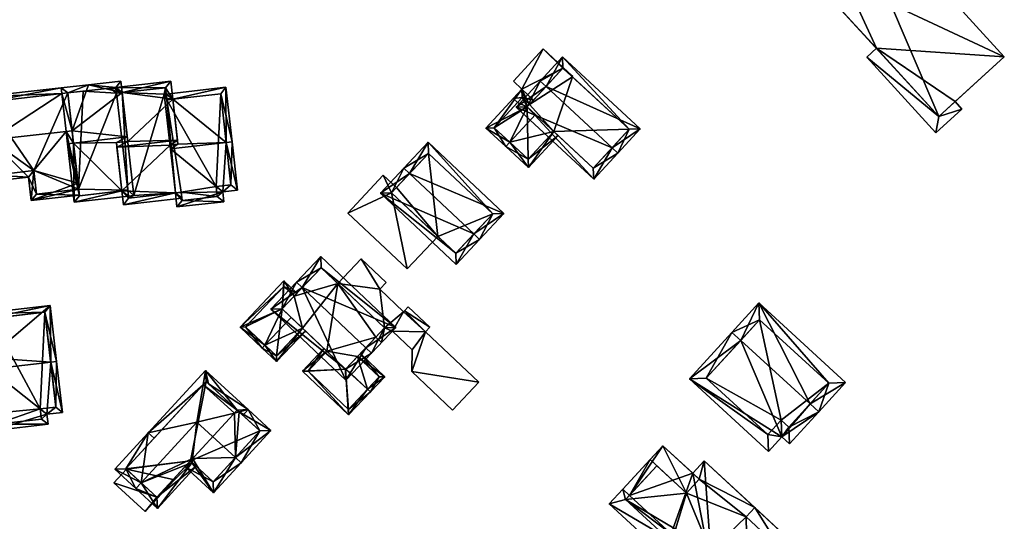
# Model space of a CAD drawing. Header units: inches. Extents: x 2685601 to 2690022, y 1235992 to 1239010.
# Tile 338 of 390: x 2689579 to 2689704, y 1237304 to 1237367. Entities that reach past the tile are written whole.
import ezdxf

# ---------------------------------------------------------------- set-up
doc = ezdxf.new("R2010")
doc.units = ezdxf.units.IN
doc.header["$MEASUREMENT"] = 0
doc.layers.add('Gebaeude Einzelhaus', color=10, linetype='Continuous')

msp = doc.modelspace()

# ---------------------------------------------------------------- meshes
at = {"layer": 'Gebaeude Einzelhaus'}
mesh = msp.add_polyface(dxfattribs=at)
corners = [(2689695.56, 1237355.004, 494.986), (2689682.176, 1237386.288, 494.986), (2689673.887, 1237378.71, 494.986), (2689703.849, 1237362.581, 494.986), (2689675.96, 1237380.605, 492.672), (2689682.176, 1237386.288, 480.345), (2689675.96, 1237380.605, 480.345), (2689673.887, 1237378.71, 492.672), (2689687.663, 1237363.642, 492.672), (2689695.56, 1237355.004, 492.672), (2689681.821, 1237370.032, 492.672), (2689681.821, 1237370.032, 480.345), (2689687.663, 1237363.642, 480.345), (2689697.632, 1237356.898, 492.672), (2689703.849, 1237362.581, 480.345), (2689697.632, 1237356.898, 480.345), (2689683.894, 1237371.927, 480.345), (2689695.56, 1237355.004, 480.345)]
mesh.append_faces([[corners[k] for k in face] for face in [(3, 1, 0), (0, 1, 2)]], dxfattribs={"color": 13})
mesh.append_faces([[corners[k] for k in face] for face in [(16, 12, 11), (12, 15, 17), (16, 14, 12), (12, 14, 15), (6, 5, 16), (16, 5, 14), (1, 3, 5), (5, 3, 14), (14, 13, 15), (13, 0, 9), (14, 3, 13), (13, 3, 0), (10, 2, 7), (10, 0, 2), (12, 8, 11), (11, 8, 10), (10, 8, 0), (0, 8, 9), (2, 4, 7), (4, 5, 6), (2, 1, 4), (4, 1, 5)]], dxfattribs={"color": 41})
mesh = msp.add_polyface(dxfattribs=at)
corners = [(2689642.785, 1237358.463, 484.028), (2689645.488, 1237363.556, 484.028), (2689641.724, 1237359.493, 484.028), (2689647.996, 1237361.135, 484.028), (2689649.249, 1237360.073, 484.028), (2689642.826, 1237357.403, 484.028), (2689641.688, 1237357.278, 484.028), (2689643.749, 1237356.548, 484.028), (2689642.238, 1237356.768, 484.028), (2689649.2, 1237360.02, 484.028), (2689641.724, 1237359.493, 480.06), (2689645.488, 1237363.556, 480.06), (2689642.785, 1237358.463, 480.06), (2689641.688, 1237357.278, 480.06), (2689642.238, 1237356.768, 480.06), (2689649.2, 1237360.02, 480.06), (2689649.249, 1237360.073, 480.06), (2689642.826, 1237357.403, 480.06), (2689643.749, 1237356.548, 480.06), (2689647.996, 1237361.135, 480.06)]
mesh.append_faces([[corners[k] for k in face] for face in [(4, 3, 9), (5, 6, 8), (3, 0, 7), (7, 0, 5), (5, 0, 6), (4, 1, 3), (3, 1, 0), (0, 1, 2)]], dxfattribs={"color": 13})
mesh.append_faces([[corners[k] for k in face] for face in [(19, 16, 15), (19, 11, 16), (18, 12, 19), (19, 12, 11), (11, 12, 10), (18, 17, 12), (12, 17, 13), (13, 17, 14), (1, 4, 11), (11, 4, 16), (16, 4, 15), (15, 4, 9), (8, 6, 14), (14, 6, 13), (6, 0, 13), (13, 0, 12), (0, 2, 12), (12, 2, 10), (2, 1, 10), (10, 1, 11)]], dxfattribs={"color": 41})
mesh = msp.add_polyface(dxfattribs=at)
corners = [(2689695.56, 1237355.004, 492.672), (2689698.492, 1237355.958, 492.672), (2689697.632, 1237356.898, 492.672), (2689695.197, 1237352.945, 492.672), (2689686.44, 1237362.524, 492.672), (2689687.663, 1237363.642, 492.672), (2689698.492, 1237355.958, 480.345), (2689697.632, 1237356.898, 480.345), (2689686.44, 1237362.524, 480.345), (2689687.663, 1237363.642, 480.345), (2689695.197, 1237352.945, 480.345), (2689695.56, 1237355.004, 480.345)]
mesh.append_faces([[corners[k] for k in face] for face in [(3, 0, 4), (4, 0, 5), (3, 1, 0), (0, 1, 2)]], dxfattribs={"color": 13})
mesh.append_faces([[corners[k] for k in face] for face in [(9, 11, 8), (8, 11, 10), (10, 11, 6), (6, 11, 7), (1, 3, 6), (6, 3, 10), (3, 4, 10), (10, 4, 8), (8, 5, 9), (8, 4, 5), (1, 6, 2), (2, 6, 7)]], dxfattribs={"color": 41})
mesh = msp.add_polyface(dxfattribs=at)
corners = [(2689645.847, 1237358.814, 489.66), (2689647.943, 1237362.549, 487.29), (2689645.113, 1237359.493, 489.66), (2689657.774, 1237353.444, 487.29), (2689654.211, 1237351.067, 489.66), (2689654.944, 1237350.388, 489.66), (2689642.051, 1237356.186, 487.29), (2689651.883, 1237347.081, 487.29), (2689647.996, 1237361.135, 487.86), (2689656.361, 1237353.39, 487.859), (2689643.464, 1237356.24, 487.816), (2689651.829, 1237348.495, 487.816), (2689649.2, 1237360.02, 484.028), (2689656.361, 1237353.39, 480.06), (2689649.2, 1237360.02, 480.06), (2689647.996, 1237361.135, 484.028), (2689643.749, 1237356.548, 486.626), (2689643.749, 1237356.548, 484.028), (2689643.464, 1237356.24, 486.627), (2689644.516, 1237355.266, 487.1), (2689646.825, 1237353.128, 486.182), (2689651.829, 1237348.495, 480.06), (2689646.825, 1237353.128, 480.06), (2689643.749, 1237356.548, 480.06), (2689647.996, 1237361.135, 480.06), (2689643.464, 1237356.24, 480.06)]
mesh.append_faces([[corners[k] for k in face] for face in [(11, 4, 5), (5, 4, 9), (5, 9, 3), (10, 11, 7), (7, 11, 5), (6, 10, 7), (0, 10, 2), (8, 0, 2), (2, 10, 6), (9, 8, 1), (3, 9, 1), (1, 8, 2), (4, 7, 5), (2, 6, 0), (0, 6, 4), (4, 6, 7), (3, 4, 5), (3, 0, 4), (3, 1, 0), (0, 1, 2)]], dxfattribs={"color": 13})
mesh.append_faces([[corners[k] for k in face] for face in [(23, 22, 25), (22, 13, 21), (23, 14, 22), (22, 14, 13), (23, 24, 14), (9, 11, 13), (13, 11, 21), (9, 4, 11), (21, 20, 22), (19, 10, 18), (21, 11, 20), (20, 11, 19), (19, 11, 10), (10, 16, 18), (16, 15, 17), (16, 8, 15), (10, 0, 16), (16, 0, 8), (8, 12, 15), (12, 13, 14), (8, 9, 12), (12, 9, 13)]], dxfattribs={"color": 41})
mesh = msp.add_polyface(dxfattribs=at)
corners = [(2689585.119, 1237353.127, 492.789), (2689581.023, 1237348.165, 490.404), (2689586.612, 1237346.588, 489.232), (2689575.584, 1237352.05, 492.789), (2689585.864, 1237353.212, 492.789), (2689580.698, 1237344.364, 488.406), (2689580.361, 1237347.335, 490.003), (2689586.701, 1237345.797, 488.807), (2689575.424, 1237346.778, 490.003), (2689574.839, 1237351.966, 492.789), (2689586.785, 1237345.052, 488.406), (2689574.215, 1237357.485, 489.686), (2689584.579, 1237357.901, 490.105), (2689584.495, 1237358.646, 489.686), (2689585.325, 1237357.985, 490.105), (2689575.045, 1237356.824, 490.105), (2689576.085, 1237347.608, 490.404), (2689581.359, 1237345.194, 488.807), (2689585.325, 1237357.985, 481.414), (2689575.045, 1237356.824, 481.414), (2689576.085, 1237347.608, 481.414), (2689581.023, 1237348.165, 481.414), (2689581.359, 1237345.194, 481.414), (2689586.701, 1237345.797, 481.414)]
mesh.append_faces([[corners[k] for k in face] for face in [(6, 17, 5), (5, 17, 10), (10, 17, 7), (6, 1, 17), (9, 16, 8), (8, 16, 6), (6, 16, 1), (9, 3, 16), (13, 15, 11), (11, 15, 9), (9, 15, 3), (13, 12, 15), (12, 4, 14), (12, 0, 4), (12, 3, 0), (13, 11, 12), (12, 11, 3), (3, 11, 9), (7, 5, 10), (6, 3, 8), (8, 3, 9), (7, 2, 5), (1, 6, 5), (6, 1, 3), (1, 5, 2), (0, 2, 4), (3, 1, 0), (0, 1, 2)]], dxfattribs={"color": 13})
mesh.append_faces([[corners[k] for k in face] for face in [(18, 21, 19), (19, 21, 20), (18, 23, 21), (21, 23, 22), (22, 23, 17), (17, 23, 7), (17, 21, 22), (17, 1, 21), (1, 16, 21), (21, 16, 20), (3, 15, 16), (16, 15, 20), (20, 15, 19), (12, 19, 15), (14, 18, 12), (12, 18, 19)]], dxfattribs={"color": 41})
mesh = msp.add_polyface(dxfattribs=at)
corners = [(2689599.146, 1237343.561, 489.875), (2689605.076, 1237344.231, 489.875), (2689604.934, 1237345.489, 490.524), (2689605.376, 1237351.712, 493.667), (2689606.81, 1237345.7, 490.524), (2689598.316, 1237350.915, 493.667), (2689598.944, 1237345.349, 490.797), (2689606.121, 1237351.796, 493.667), (2689598.61, 1237357.195, 490.116), (2689605.34, 1237358.71, 489.686), (2689597.78, 1237357.857, 489.686), (2689597.865, 1237357.111, 490.116), (2689599.253, 1237351.505, 493.391), (2689598.262, 1237351.393, 493.391), (2689599.808, 1237344.391, 490.26), (2689599.69, 1237345.433, 490.797), (2689604.246, 1237344.893, 490.26), (2689604.104, 1237346.15, 490.908), (2689605.98, 1237346.361, 490.908), (2689604.679, 1237357.88, 490.116), (2689592.161, 1237345.59, 490.086), (2689586.131, 1237344.154, 489.686), (2689592.991, 1237344.929, 489.686), (2689586.04, 1237351.65, 493.667), (2689585.295, 1237351.566, 493.667), (2689592.906, 1237345.674, 490.086), (2689591.471, 1237351.703, 493.37), (2689592.85, 1237352.419, 493.667), (2689592.913, 1237351.865, 493.37), (2689585.119, 1237353.127, 492.789), (2689585.864, 1237353.212, 492.789), (2689592.217, 1237358.027, 490.514), (2689587.925, 1237359.034, 489.686), (2689592.051, 1237359.499, 489.686), (2689585.325, 1237357.985, 490.105), (2689584.495, 1237358.646, 489.686), (2689584.579, 1237357.901, 490.105), (2689591.39, 1237358.67, 490.105), (2689591.415, 1237358.53, 490.184), (2689591.473, 1237357.943, 490.514), (2689586.793, 1237344.984, 490.087), (2689599.196, 1237352.01, 493.667), (2689591.534, 1237351.145, 493.667), (2689592.161, 1237345.59, 490.636), (2689598.944, 1237345.349, 490.093), (2689592.358, 1237343.85, 489.686), (2689599.774, 1237344.687, 489.686), (2689599.69, 1237345.433, 490.093), (2689591.39, 1237358.67, 489.696), (2689590.69, 1237358.609, 489.686), (2689590.692, 1237358.591, 489.696), (2689591.388, 1237358.688, 489.686), (2689592.217, 1237358.027, 490.084), (2689591.415, 1237358.53, 489.771), (2689591.473, 1237357.943, 490.083), (2689598.61, 1237357.195, 490.902), (2689598.353, 1237359.474, 489.686), (2689597.865, 1237357.111, 490.902), (2689597.691, 1237358.644, 490.084), (2689592.906, 1237345.674, 490.636), (2689593.019, 1237344.68, 490.093), (2689598.944, 1237345.349, 481.414), (2689599.69, 1237345.433, 481.414), (2689599.808, 1237344.391, 481.414), (2689604.246, 1237344.893, 481.414), (2689604.104, 1237346.15, 481.414), (2689605.98, 1237346.361, 481.414), (2689604.679, 1237357.88, 481.414), (2689597.865, 1237357.111, 481.414), (2689597.78, 1237357.857, 481.414), (2689597.536, 1237357.829, 481.414), (2689592.217, 1237358.027, 481.414), (2689591.473, 1237357.943, 481.414), (2689591.415, 1237358.53, 481.414), (2689591.39, 1237358.67, 481.414), (2689587.264, 1237358.204, 481.414), (2689590.692, 1237358.591, 481.414), (2689585.325, 1237357.985, 481.414), (2689586.612, 1237346.588, 489.232), (2689586.701, 1237345.797, 488.807), (2689586.793, 1237344.984, 481.414), (2689586.701, 1237345.797, 481.414), (2689592.906, 1237345.674, 481.414), (2689592.991, 1237344.929, 481.414), (2689593.688, 1237345.008, 481.414), (2689590.69, 1237358.609, 481.414), (2689593.019, 1237344.68, 481.414), (2689597.691, 1237358.644, 481.414), (2689591.388, 1237358.688, 481.414)]
mesh.append_faces([[corners[k] for k in face] for face in [(45, 44, 46), (46, 44, 47), (43, 60, 45), (45, 60, 44), (43, 59, 60), (51, 52, 48), (48, 52, 53), (53, 52, 54), (55, 58, 56), (56, 58, 51), (51, 58, 52), (55, 57, 58), (55, 28, 41), (41, 28, 42), (42, 28, 26), (51, 52, 56), (56, 52, 55), (55, 52, 28), (52, 53, 54), (51, 48, 52), (52, 48, 53), (51, 49, 48), (48, 49, 50), (44, 46, 47), (44, 45, 46), (13, 43, 44), (44, 43, 45), (13, 42, 43), (12, 41, 13), (13, 41, 42), (21, 20, 22), (22, 20, 25), (24, 40, 21), (21, 40, 20), (24, 23, 40), (32, 34, 35), (35, 34, 36), (32, 37, 34), (37, 31, 38), (38, 31, 39), (32, 33, 37), (37, 33, 31), (29, 23, 24), (29, 30, 23), (34, 35, 36), (30, 32, 34), (34, 32, 35), (30, 31, 32), (32, 31, 33), (30, 27, 31), (29, 23, 30), (30, 23, 27), (29, 24, 23), (23, 26, 27), (27, 26, 28), (23, 20, 26), (20, 22, 25), (24, 21, 23), (23, 21, 20), (20, 21, 22), (9, 8, 10), (10, 8, 11), (7, 19, 9), (9, 19, 8), (7, 3, 19), (2, 18, 4), (4, 18, 7), (7, 18, 3), (2, 17, 18), (1, 16, 2), (2, 16, 17), (0, 14, 1), (1, 14, 16), (0, 6, 14), (14, 6, 15), (3, 12, 5), (5, 12, 13), (3, 8, 12), (8, 10, 11), (7, 9, 3), (3, 9, 8), (8, 9, 10), (3, 4, 7), (0, 2, 6), (6, 2, 5), (5, 2, 3), (3, 2, 4), (0, 1, 2)]], dxfattribs={"color": 13})
mesh.append_faces([[corners[k] for k in face] for face in [(74, 85, 88), (74, 76, 85), (84, 86, 83), (84, 61, 86), (69, 70, 87), (87, 70, 71), (71, 70, 84), (84, 70, 61), (49, 51, 85), (85, 51, 88), (48, 74, 51), (51, 74, 88), (58, 87, 52), (52, 87, 71), (57, 10, 58), (58, 10, 87), (87, 10, 69), (57, 11, 10), (55, 8, 57), (57, 8, 11), (55, 41, 8), (8, 41, 12), (60, 61, 44), (60, 86, 61), (60, 22, 86), (86, 22, 83), (59, 25, 60), (60, 25, 22), (43, 25, 59), (43, 20, 25), (43, 42, 20), (20, 42, 26), (50, 49, 76), (76, 49, 85), (81, 82, 80), (82, 84, 83), (82, 71, 84), (81, 72, 82), (82, 72, 71), (72, 76, 73), (73, 76, 74), (81, 75, 72), (72, 75, 76), (81, 77, 75), (25, 82, 22), (22, 82, 83), (20, 82, 25), (40, 80, 20), (20, 80, 82), (80, 79, 81), (78, 23, 30), (80, 40, 79), (79, 40, 78), (78, 40, 23), (34, 75, 77), (34, 50, 75), (75, 50, 76), (34, 37, 50), (50, 37, 48), (48, 73, 74), (48, 53, 73), (48, 37, 53), (53, 37, 38), (54, 38, 39), (54, 53, 38), (54, 72, 53), (53, 72, 73), (52, 39, 31), (52, 54, 39), (52, 71, 54), (54, 71, 72), (27, 52, 31), (27, 28, 52), (68, 70, 69), (68, 61, 70), (68, 62, 61), (62, 64, 63), (68, 65, 62), (62, 65, 64), (68, 67, 65), (65, 67, 66), (6, 5, 44), (44, 5, 13), (11, 68, 10), (10, 68, 69), (8, 68, 11), (8, 67, 68), (8, 19, 67), (19, 66, 67), (3, 18, 19), (19, 18, 66), (18, 17, 66), (66, 17, 65), (17, 16, 65), (65, 16, 64), (16, 14, 64), (64, 14, 63), (47, 14, 15), (47, 63, 14), (47, 62, 63), (44, 47, 6), (6, 47, 15), (44, 62, 47), (44, 61, 62)]], dxfattribs={"color": 41})
mesh = msp.add_polyface(dxfattribs=at)
corners = [(2689643.464, 1237356.24, 486.627), (2689642.785, 1237358.463, 485.963), (2689638.236, 1237353.551, 485.963), (2689643.749, 1237356.548, 486.626), (2689644.258, 1237357.098, 486.626), (2689641.272, 1237351.763, 487.1), (2689640.763, 1237351.213, 487.1), (2689644.516, 1237355.266, 487.1), (2689643.623, 1237348.564, 485.963), (2689647.376, 1237352.618, 485.963), (2689646.825, 1237353.128, 486.182), (2689643.581, 1237349.624, 486.182), (2689642.826, 1237357.403, 486.211), (2689639.296, 1237353.593, 486.21), (2689643.749, 1237356.548, 484.028), (2689642.826, 1237357.403, 484.028), (2689642.238, 1237356.768, 484.028), (2689639.296, 1237353.593, 480.06), (2689642.238, 1237356.768, 480.06), (2689643.581, 1237349.624, 480.06), (2689646.825, 1237353.128, 480.06), (2689643.464, 1237356.24, 480.06), (2689642.826, 1237357.403, 480.06), (2689643.749, 1237356.548, 480.06)]
mesh.append_faces([[corners[k] for k in face] for face in [(1, 13, 2), (2, 13, 6), (6, 13, 5), (4, 12, 1), (1, 12, 13), (4, 3, 12), (8, 11, 9), (9, 11, 10), (8, 6, 11), (11, 6, 5), (8, 5, 6), (8, 10, 5), (5, 10, 7), (8, 9, 10), (0, 5, 7), (0, 2, 5), (5, 2, 6), (4, 1, 3), (3, 1, 0), (0, 1, 2)]], dxfattribs={"color": 13})
mesh.append_faces([[corners[k] for k in face] for face in [(18, 21, 17), (17, 21, 19), (19, 21, 20), (18, 22, 21), (21, 22, 23), (10, 11, 20), (20, 11, 19), (5, 19, 11), (5, 17, 19), (5, 13, 17), (17, 16, 18), (16, 12, 15), (17, 13, 16), (16, 13, 12), (12, 14, 15), (12, 3, 14)]], dxfattribs={"color": 41})
mesh = msp.add_polyface(dxfattribs=at)
corners = [(2689636.72, 1237340.153, 489.779), (2689624.881, 1237345.301, 487.219), (2689634.481, 1237336.301, 487.219), (2689628.58, 1237347.785, 489.779), (2689627.85, 1237348.469, 489.779), (2689637.45, 1237339.469, 489.779), (2689640.525, 1237342.749, 487.219), (2689630.925, 1237351.749, 487.219), (2689634.435, 1237337.715, 487.809), (2689639.111, 1237342.703, 487.789), (2689630.97, 1237350.335, 487.789), (2689626.295, 1237345.348, 487.809), (2689630.97, 1237350.335, 480.481), (2689639.111, 1237342.703, 480.481), (2689626.915, 1237346.009, 486.886), (2689626.915, 1237346.009, 480.481), (2689626.295, 1237345.348, 486.873), (2689632.163, 1237339.846, 486.873), (2689634.435, 1237337.715, 480.481), (2689632.163, 1237339.846, 480.481), (2689626.295, 1237345.348, 480.481)]
mesh.append_faces([[corners[k] for k in face] for face in [(11, 8, 1), (3, 11, 4), (10, 3, 4), (4, 11, 1), (9, 10, 7), (7, 10, 4), (6, 9, 7), (8, 0, 5), (5, 0, 9), (5, 9, 6), (1, 8, 2), (2, 8, 5), (3, 7, 4), (5, 6, 0), (0, 6, 3), (3, 6, 7), (0, 2, 5), (4, 1, 3), (3, 1, 0), (0, 1, 2)]], dxfattribs={"color": 13})
mesh.append_faces([[corners[k] for k in face] for face in [(13, 19, 12), (12, 19, 15), (15, 19, 20), (13, 18, 19), (9, 18, 13), (9, 8, 18), (9, 0, 8), (18, 17, 19), (17, 11, 16), (18, 8, 17), (17, 8, 11), (11, 14, 16), (14, 12, 15), (14, 10, 12), (11, 3, 14), (14, 3, 10), (10, 9, 12), (12, 9, 13)]], dxfattribs={"color": 41})
mesh = msp.add_polyface(dxfattribs=at)
corners = [(2689626.295, 1237345.348, 486.873), (2689620.754, 1237342.789, 486.791), (2689628.295, 1237335.72, 486.791), (2689625.243, 1237347.576, 486.886), (2689632.163, 1237339.846, 486.873), (2689626.915, 1237346.009, 486.886), (2689628.295, 1237335.72, 480.481), (2689620.754, 1237342.789, 480.481), (2689632.163, 1237339.846, 480.481), (2689625.243, 1237347.576, 480.481), (2689626.915, 1237346.009, 480.481), (2689626.295, 1237345.348, 480.481)]
mesh.append_faces([[corners[k] for k in face] for face in [(3, 0, 5), (0, 2, 4), (3, 1, 0), (0, 1, 2)]], dxfattribs={"color": 13})
mesh.append_faces([[corners[k] for k in face] for face in [(7, 11, 6), (6, 11, 8), (7, 9, 11), (11, 9, 10), (1, 9, 7), (1, 3, 9), (9, 5, 10), (9, 3, 5), (4, 2, 8), (8, 2, 6), (2, 1, 6), (6, 1, 7)]], dxfattribs={"color": 41})
mesh = msp.add_polyface(dxfattribs=at)
corners = [(2689623.053, 1237325.761, 490.004), (2689623.779, 1237325.074, 490.004), (2689626.833, 1237328.299, 487.539), (2689615.007, 1237333.381, 490.004), (2689617.335, 1237337.294, 487.539), (2689614.281, 1237334.069, 490.004), (2689611.026, 1237330.633, 487.539), (2689620.524, 1237321.638, 487.539), (2689625.419, 1237328.26, 488.094), (2689620.485, 1237323.051, 488.059), (2689617.374, 1237335.88, 488.094), (2689612.44, 1237330.671, 488.06), (2689622.009, 1237324.66, 486.389), (2689624.307, 1237327.086, 480.157), (2689624.307, 1237327.086, 487.07), (2689622.009, 1237324.66, 480.157), (2689625.419, 1237328.26, 487.07), (2689620.524, 1237323.092, 487.159), (2689620.485, 1237323.051, 487.141), (2689619.492, 1237333.873, 487.07), (2689617.374, 1237335.88, 480.157), (2689619.492, 1237333.873, 480.157), (2689613.964, 1237332.28, 486.73), (2689613.964, 1237332.28, 480.157), (2689612.44, 1237330.671, 486.73), (2689618.112, 1237325.299, 487.141), (2689613.596, 1237329.576, 487.159), (2689615.039, 1237328.21, 486.401), (2689618.112, 1237325.299, 480.157), (2689615.039, 1237328.21, 480.157), (2689625.419, 1237328.26, 480.157), (2689620.485, 1237323.051, 480.157), (2689612.44, 1237330.671, 480.157)]
mesh.append_faces([[corners[k] for k in face] for face in [(11, 9, 6), (6, 9, 7), (3, 11, 5), (10, 3, 5), (5, 11, 6), (4, 10, 5), (8, 10, 2), (2, 10, 4), (1, 9, 0), (0, 8, 1), (7, 9, 1), (1, 8, 2), (3, 7, 0), (0, 7, 1), (5, 6, 3), (3, 6, 7), (3, 4, 5), (0, 2, 3), (3, 2, 4), (0, 1, 2)]], dxfattribs={"color": 13})
mesh.append_faces([[corners[k] for k in face] for face in [(21, 23, 20), (21, 29, 23), (23, 29, 32), (21, 28, 29), (28, 15, 31), (21, 13, 28), (28, 13, 15), (21, 30, 13), (28, 27, 29), (26, 11, 24), (28, 25, 27), (27, 25, 26), (26, 25, 11), (11, 25, 9), (9, 25, 18), (11, 22, 24), (22, 20, 23), (22, 10, 20), (11, 3, 22), (22, 3, 10), (20, 19, 21), (19, 8, 16), (20, 10, 19), (19, 10, 8), (12, 9, 17), (17, 9, 18), (12, 0, 9), (12, 14, 0), (0, 14, 8), (8, 14, 16), (15, 13, 12), (12, 13, 14)]], dxfattribs={"color": 41})
mesh = msp.add_polyface(dxfattribs=at)
corners = [(2689630.611, 1237327.769, 487.07), (2689626.409, 1237327.851, 487.07), (2689628.908, 1237325.485, 487.07), (2689627.824, 1237330.3, 487.07), (2689625.419, 1237328.26, 487.07), (2689625.033, 1237326.398, 487.07), (2689628.883, 1237322.751, 487.07), (2689637.356, 1237321.381, 487.07), (2689634.034, 1237317.873, 487.07), (2689627.943, 1237330.425, 487.07), (2689631.155, 1237328.344, 487.07), (2689628.423, 1237330.931, 487.07), (2689624.809, 1237333.155, 487.07), (2689622.458, 1237337.004, 487.07), (2689625.619, 1237334.01, 487.07), (2689619.492, 1237333.873, 487.07), (2689624.307, 1237327.086, 487.07), (2689637.356, 1237321.381, 480.157), (2689634.034, 1237317.873, 480.157), (2689630.611, 1237327.769, 480.157), (2689631.155, 1237328.344, 480.157), (2689628.423, 1237330.931, 480.157), (2689627.943, 1237330.425, 480.157), (2689627.824, 1237330.3, 480.157), (2689624.809, 1237333.155, 480.157), (2689625.619, 1237334.01, 480.157), (2689622.458, 1237337.004, 480.157), (2689619.492, 1237333.873, 480.157), (2689624.307, 1237327.086, 480.157), (2689625.033, 1237326.398, 480.157), (2689626.409, 1237327.851, 480.157), (2689628.908, 1237325.485, 480.157), (2689628.883, 1237322.751, 480.157), (2689625.419, 1237328.26, 480.157)]
mesh.append_faces([[corners[k] for k in face] for face in [(5, 4, 16), (4, 12, 15), (15, 12, 13), (13, 12, 14), (4, 3, 12), (9, 10, 11), (3, 0, 9), (9, 0, 10), (0, 6, 7), (7, 6, 8), (0, 2, 6), (5, 1, 4), (4, 1, 3), (3, 1, 0), (0, 1, 2)]], dxfattribs={"color": 13})
mesh.append_faces([[corners[k] for k in face] for face in [(24, 26, 25), (24, 27, 26), (24, 33, 27), (33, 29, 28), (33, 30, 29), (32, 17, 18), (30, 19, 31), (31, 19, 32), (32, 19, 17), (19, 22, 20), (20, 22, 21), (24, 23, 33), (33, 23, 30), (30, 23, 19), (19, 23, 22), (8, 6, 18), (18, 6, 32), (6, 2, 32), (32, 2, 31), (2, 1, 31), (31, 1, 30), (1, 5, 30), (30, 5, 29), (29, 5, 28), (28, 5, 16), (15, 13, 27), (27, 13, 26), (13, 14, 26), (26, 14, 25), (14, 12, 25), (25, 12, 24), (12, 3, 24), (24, 3, 23), (3, 9, 23), (23, 9, 22), (9, 11, 22), (22, 11, 21), (11, 10, 21), (21, 10, 20), (10, 0, 20), (20, 0, 19), (0, 7, 19), (19, 7, 17), (7, 8, 17), (17, 8, 18)]], dxfattribs={"color": 41})
mesh = msp.add_polyface(dxfattribs=at)
corners = [(2689610.281, 1237326.076, 487.159), (2689607.125, 1237328.376, 486.116), (2689609.938, 1237325.713, 487.159), (2689612.44, 1237330.671, 486.73), (2689612.651, 1237334.211, 486.116), (2689613.596, 1237329.576, 487.159), (2689613.964, 1237332.28, 486.73), (2689614.308, 1237332.643, 486.73), (2689611.743, 1237324.004, 486.211), (2689615.401, 1237327.866, 486.211), (2689615.039, 1237328.21, 486.401), (2689607.831, 1237328.395, 486.251), (2689612.67, 1237333.505, 486.25), (2689611.724, 1237324.71, 486.401), (2689613.964, 1237332.28, 480.157), (2689612.67, 1237333.505, 480.157), (2689607.831, 1237328.395, 480.157), (2689611.724, 1237324.71, 480.157), (2689615.039, 1237328.21, 480.157), (2689612.44, 1237330.671, 480.157)]
mesh.append_faces([[corners[k] for k in face] for face in [(8, 13, 9), (9, 13, 10), (8, 2, 13), (13, 2, 0), (12, 7, 6), (12, 4, 7), (12, 1, 4), (12, 11, 1), (1, 11, 2), (2, 11, 0), (8, 0, 2), (8, 10, 0), (0, 10, 5), (8, 9, 10), (4, 6, 7), (4, 3, 6), (3, 0, 5), (4, 1, 3), (3, 1, 0), (0, 1, 2)]], dxfattribs={"color": 13})
mesh.append_faces([[corners[k] for k in face] for face in [(14, 19, 15), (15, 19, 16), (16, 19, 17), (17, 19, 18), (17, 18, 13), (13, 18, 10), (0, 17, 13), (0, 16, 17), (0, 11, 16), (11, 12, 16), (16, 12, 15), (15, 12, 14), (14, 12, 6)]], dxfattribs={"color": 41})
mesh = msp.add_polyface(dxfattribs=at)
corners = [(2689679.261, 1237318.649, 491.855), (2689680.368, 1237317.635, 491.855), (2689683.771, 1237321.349, 489.011), (2689672.783, 1237331.416, 489.011), (2689670.485, 1237326.689, 491.855), (2689669.38, 1237327.701, 491.855), (2689675.698, 1237314.469, 488.819), (2689663.998, 1237321.826, 487.448), (2689674.023, 1237312.641, 487.448), (2689676.659, 1237313.588, 488.819), (2689681.651, 1237321.256, 489.859), (2689672.875, 1237329.298, 489.858), (2689666.116, 1237321.919, 488.277), (2689673.93, 1237314.76, 488.277), (2689676.563, 1237315.703, 489.646), (2689675.605, 1237316.588, 489.649), (2689681.651, 1237321.256, 480.795), (2689676.563, 1237315.703, 480.795), (2689672.875, 1237329.298, 480.795), (2689666.116, 1237321.919, 480.795), (2689673.93, 1237314.76, 480.795), (2689675.605, 1237316.588, 480.795)]
mesh.append_faces([[corners[k] for k in face] for face in [(1, 14, 0), (0, 10, 1), (9, 14, 1), (15, 14, 6), (13, 15, 6), (6, 14, 9), (8, 13, 6), (12, 13, 7), (7, 13, 8), (4, 12, 5), (11, 4, 5), (5, 12, 7), (10, 11, 3), (3, 11, 5), (1, 10, 2), (2, 10, 3), (4, 6, 0), (0, 6, 1), (1, 6, 9), (5, 7, 4), (4, 7, 6), (6, 7, 8), (0, 3, 4), (4, 3, 5), (0, 2, 3), (0, 1, 2)]], dxfattribs={"color": 13})
mesh.append_faces([[corners[k] for k in face] for face in [(16, 21, 18), (18, 21, 19), (19, 21, 20), (16, 17, 21), (14, 21, 17), (14, 15, 21), (15, 13, 21), (21, 13, 20), (13, 12, 20), (20, 12, 19), (12, 18, 19), (4, 11, 12), (12, 11, 18), (11, 16, 18), (11, 10, 16), (10, 14, 16), (16, 14, 17), (10, 0, 14)]], dxfattribs={"color": 41})
mesh = msp.add_polyface(dxfattribs=at)
corners = [(2689575.304, 1237324.466, 492.982), (2689574.724, 1237322.965, 493.742), (2689575.469, 1237323.051, 493.742), (2689574.56, 1237324.38, 492.982), (2689583.16, 1237323.944, 493.742), (2689583.085, 1237331.089, 489.95), (2689583.905, 1237324.031, 493.742), (2689574.735, 1237329.364, 490.35), (2689573.904, 1237330.023, 489.95), (2689573.991, 1237329.278, 490.35), (2689575.621, 1237315.238, 489.95), (2689582.825, 1237316.074, 489.95), (2689582.678, 1237317.35, 490.574), (2689584.654, 1237317.579, 490.574), (2689582.426, 1237330.258, 490.35), (2689576.28, 1237316.069, 490.314), (2689581.994, 1237316.733, 490.314), (2689581.846, 1237318.009, 490.94), (2689583.823, 1237318.238, 490.94), (2689581.846, 1237318.009, 481.799), (2689581.994, 1237316.733, 481.799), (2689583.823, 1237318.238, 481.799), (2689582.426, 1237330.258, 481.799), (2689575.622, 1237329.467, 481.799), (2689574.735, 1237329.364, 481.799), (2689576.116, 1237317.484, 489.385), (2689576.28, 1237316.069, 481.799), (2689576.116, 1237317.484, 481.799)]
mesh.append_faces([[corners[k] for k in face] for face in [(12, 18, 13), (13, 18, 6), (6, 18, 4), (12, 17, 18), (11, 16, 12), (12, 16, 17), (11, 15, 16), (15, 1, 2), (11, 10, 15), (15, 10, 1), (3, 0, 1), (1, 0, 2), (8, 7, 9), (5, 14, 8), (8, 14, 7), (5, 6, 14), (14, 6, 4), (10, 2, 1), (4, 13, 6), (10, 12, 2), (2, 12, 4), (4, 12, 13), (10, 11, 12), (7, 8, 9), (0, 5, 7), (7, 5, 8), (0, 4, 5), (5, 4, 6), (0, 2, 4), (3, 1, 0), (0, 1, 2)]], dxfattribs={"color": 13})
mesh.append_faces([[corners[k] for k in face] for face in [(19, 22, 21), (19, 23, 22), (19, 27, 23), (23, 27, 24), (19, 26, 27), (19, 20, 26), (16, 15, 20), (20, 15, 26), (26, 25, 27), (25, 2, 0), (26, 15, 25), (25, 15, 2), (7, 23, 24), (7, 14, 23), (23, 14, 22), (4, 21, 14), (14, 21, 22), (4, 18, 21), (18, 17, 21), (21, 17, 19), (17, 16, 19), (19, 16, 20)]], dxfattribs={"color": 41})
mesh = msp.add_polyface(dxfattribs=at)
corners = [(2689622.009, 1237324.66, 486.389), (2689625.453, 1237322.086, 486.211), (2689622.353, 1237325.022, 486.211), (2689623.263, 1237320.499, 487.159), (2689623.625, 1237320.155, 487.159), (2689620.524, 1237323.092, 487.159), (2689620.485, 1237323.051, 487.141), (2689615.034, 1237322.775, 485.926), (2689620.87, 1237317.248, 485.926), (2689618.112, 1237325.299, 487.141), (2689617.749, 1237325.643, 487.141), (2689624.746, 1237322.068, 486.389), (2689615.74, 1237322.794, 486.08), (2689620.851, 1237317.954, 486.08), (2689623.263, 1237320.499, 480.157), (2689620.851, 1237317.954, 480.157), (2689624.746, 1237322.068, 480.157), (2689622.009, 1237324.66, 480.157), (2689618.112, 1237325.299, 480.157), (2689615.74, 1237322.794, 480.157), (2689620.485, 1237323.051, 480.157)]
mesh.append_faces([[corners[k] for k in face] for face in [(8, 13, 4), (4, 13, 3), (9, 12, 10), (10, 12, 7), (7, 12, 8), (8, 12, 13), (4, 11, 1), (1, 11, 2), (2, 11, 0), (4, 3, 11), (6, 3, 5), (6, 8, 3), (3, 8, 4), (10, 7, 9), (9, 7, 6), (6, 7, 8), (3, 0, 5), (4, 1, 3), (3, 1, 0), (0, 1, 2)]], dxfattribs={"color": 13})
mesh.append_faces([[corners[k] for k in face] for face in [(14, 17, 16), (14, 20, 17), (20, 19, 18), (14, 15, 20), (20, 15, 19), (13, 12, 15), (15, 12, 19), (19, 12, 18), (18, 12, 9), (16, 17, 11), (11, 17, 0), (11, 14, 16), (14, 13, 15), (11, 3, 14), (14, 3, 13)]], dxfattribs={"color": 41})
mesh = msp.add_polyface(dxfattribs=at)
corners = [(2689606.751, 1237317.861, 490.774), (2689608.164, 1237317.92, 490.409), (2689602.771, 1237322.884, 490.41), (2689606.996, 1237317.636, 490.774), (2689602.467, 1237321.077, 490.969), (2689606.414, 1237317.495, 490.956), (2689601.672, 1237316.343, 492.436), (2689601.048, 1237311.247, 490.801), (2689596.668, 1237305.429, 490.409), (2689601.575, 1237310.761, 490.409), (2689594.616, 1237308.676, 492.436), (2689593.94, 1237307.941, 492.436), (2689601.107, 1237311.729, 490.956), (2689607.487, 1237317.185, 490.409), (2689591.275, 1237310.392, 490.409), (2689595.505, 1237314.989, 490.409), (2689603.119, 1237321.205, 490.774), (2689602.847, 1237321.455, 490.774), (2689602.83, 1237321.471, 490.774), (2689597.209, 1237315.363, 490.969), (2689592.688, 1237310.451, 490.969), (2689596.609, 1237306.842, 490.956), (2689606.751, 1237317.861, 481.141), (2689602.83, 1237321.471, 481.142), (2689592.688, 1237310.451, 481.141), (2689592.736, 1237310.407, 489.184), (2689596.609, 1237306.842, 489.184), (2689592.736, 1237310.407, 481.141), (2689600.84, 1237311.438, 490.801), (2689598.657, 1237309.067, 489.184), (2689600.84, 1237311.438, 481.141), (2689598.657, 1237309.067, 481.141), (2689596.609, 1237306.842, 481.141)]
mesh.append_faces([[corners[k] for k in face] for face in [(1, 13, 3), (11, 21, 8), (8, 21, 9), (9, 21, 7), (7, 21, 12), (11, 10, 21), (15, 20, 14), (14, 20, 11), (11, 20, 10), (15, 19, 20), (15, 4, 19), (15, 2, 4), (2, 18, 4), (2, 17, 18), (2, 16, 17), (2, 1, 16), (16, 1, 0), (0, 1, 3), (15, 4, 2), (15, 6, 4), (15, 10, 6), (15, 14, 10), (10, 14, 11), (1, 3, 13), (10, 12, 6), (10, 7, 12), (11, 8, 10), (10, 8, 7), (7, 8, 9), (0, 4, 5), (5, 4, 6), (0, 2, 4), (3, 1, 0), (0, 1, 2)]], dxfattribs={"color": 13})
mesh.append_faces([[corners[k] for k in face] for face in [(27, 31, 32), (24, 30, 27), (27, 30, 31), (24, 23, 30), (30, 23, 22), (30, 29, 31), (29, 21, 26), (30, 28, 29), (29, 28, 21), (21, 28, 12), (25, 24, 27), (25, 20, 24), (21, 10, 26), (26, 10, 25), (25, 10, 20), (23, 4, 18), (23, 19, 4), (23, 24, 19), (19, 24, 20), (23, 18, 17), (22, 16, 0), (22, 23, 16)]], dxfattribs={"color": 41})
mesh = msp.add_polyface(dxfattribs=at)
corners = [(2689606.996, 1237317.636, 490.774), (2689606.751, 1237317.861, 490.774), (2689606.414, 1237317.495, 490.956), (2689606.53, 1237311.873, 492.436), (2689601.672, 1237316.343, 492.436), (2689611.028, 1237315.285, 490.409), (2689607.265, 1237311.196, 492.436), (2689608.164, 1237317.92, 490.409), (2689603.762, 1237307.39, 490.409), (2689601.107, 1237311.729, 490.956), (2689600.84, 1237311.438, 490.801), (2689600.162, 1237310.703, 490.409), (2689595.505, 1237314.989, 490.409), (2689596.241, 1237314.312, 490.409), (2689597.209, 1237315.363, 490.969), (2689609.615, 1237315.226, 490.774), (2689597.208, 1237315.363, 490.969), (2689603.703, 1237308.803, 490.801), (2689601.048, 1237311.247, 490.801), (2689603.703, 1237308.803, 481.141), (2689609.615, 1237315.226, 481.141), (2689606.752, 1237317.862, 481.141), (2689600.84, 1237311.438, 481.141)]
mesh.append_faces([[corners[k] for k in face] for face in [(18, 11, 10), (18, 17, 11), (11, 17, 8), (8, 17, 6), (6, 17, 3), (12, 16, 13), (5, 15, 7), (7, 15, 0), (5, 6, 15), (15, 6, 3), (12, 13, 14), (9, 3, 4), (11, 8, 10), (10, 8, 9), (9, 8, 3), (3, 8, 6), (0, 5, 7), (0, 3, 5), (5, 3, 6), (0, 2, 3), (3, 2, 4), (0, 1, 2)]], dxfattribs={"color": 13})
mesh.append_faces([[corners[k] for k in face] for face in [(20, 22, 21), (20, 19, 22), (19, 18, 22), (22, 18, 10), (19, 17, 18), (20, 0, 15), (20, 21, 0), (0, 21, 1), (3, 20, 15), (3, 19, 20), (3, 17, 19)]], dxfattribs={"color": 41})
mesh = msp.add_polyface(dxfattribs=at)
corners = [(2689659.03, 1237311.609, 489.688), (2689655.558, 1237307.854, 489.688), (2689656.407, 1237307.069, 489.688), (2689659.879, 1237310.824, 489.688), (2689678.908, 1237299.393, 489.687), (2689675.573, 1237300.266, 489.687), (2689671.349, 1237295.7, 489.687), (2689672.263, 1237305.539, 489.688), (2689671.16, 1237304.346, 489.688), (2689666.005, 1237299.309, 489.687), (2689666.67, 1237300.028, 489.687), (2689672.361, 1237292.314, 489.687), (2689661.684, 1237302.189, 489.688), (2689662.24, 1237302.79, 489.688), (2689660.651, 1237313.361, 493.194), (2689663.625, 1237307.359, 493.194), (2689665.246, 1237309.111, 493.194), (2689659.03, 1237311.609, 493.194), (2689655.928, 1237306.551, 492.152), (2689661.204, 1237301.67, 492.152), (2689662.24, 1237302.79, 492.152), (2689666.67, 1237300.028, 492.152), (2689666.005, 1237299.309, 492.152), (2689663.625, 1237307.359, 492.152), (2689671.16, 1237304.346, 492.152), (2689671.349, 1237295.7, 492.152), (2689675.573, 1237300.266, 492.152), (2689665.246, 1237309.111, 492.152), (2689672.263, 1237305.539, 492.152), (2689665.866, 1237311.454, 492.152), (2689664.413, 1237309.883, 492.152), (2689659.879, 1237310.824, 492.152), (2689661.204, 1237301.67, 487.033), (2689653.848, 1237306.005, 487.033), (2689665.18, 1237295.524, 487.033), (2689655.928, 1237306.551, 487.033), (2689655.558, 1237307.854, 487.033), (2689666.89, 1237297.374, 487.033), (2689661.684, 1237302.189, 487.033), (2689656.407, 1237307.069, 487.033), (2689664.412, 1237309.883, 489.688), (2689664.413, 1237309.883, 480.365), (2689660.651, 1237313.361, 480.365), (2689660.651, 1237313.361, 489.688), (2689655.558, 1237307.854, 480.365), (2689672.361, 1237292.314, 480.364), (2689666.891, 1237297.373, 480.364), (2689678.908, 1237299.393, 480.365), (2689665.866, 1237311.454, 480.365), (2689665.866, 1237311.454, 489.688), (2689661.684, 1237302.189, 480.365), (2689656.407, 1237307.069, 480.365), (2689655.928, 1237306.551, 480.365), (2689661.204, 1237301.67, 480.365), (2689653.848, 1237306.005, 480.365), (2689665.18, 1237295.524, 480.364)]
mesh.append_faces([[corners[k] for k in face] for face in [(36, 35, 39), (32, 37, 38), (32, 34, 37), (36, 33, 35), (35, 33, 32), (32, 33, 34), (18, 23, 31), (27, 29, 30), (27, 28, 29), (23, 24, 27), (27, 24, 28), (24, 25, 26), (23, 21, 24), (24, 21, 25), (18, 20, 23), (23, 20, 21), (21, 20, 22), (18, 19, 20), (17, 15, 14), (14, 15, 16), (11, 9, 12), (12, 9, 13), (4, 6, 11), (11, 6, 9), (9, 6, 10), (8, 5, 7), (7, 5, 4), (4, 5, 6), (0, 2, 3), (0, 1, 2)]], dxfattribs={"color": 13})
mesh.append_faces([[corners[k] for k in face] for face in [(54, 53, 55), (55, 53, 46), (46, 53, 50), (54, 52, 53), (54, 44, 52), (52, 44, 51), (55, 46, 34), (34, 46, 37), (34, 33, 55), (55, 33, 54), (36, 44, 33), (33, 44, 54), (52, 50, 53), (52, 51, 50), (29, 49, 30), (30, 49, 40), (28, 7, 29), (29, 7, 49), (8, 7, 24), (24, 7, 28), (5, 8, 26), (26, 8, 24), (26, 25, 5), (5, 25, 6), (25, 21, 6), (6, 21, 10), (21, 22, 10), (10, 22, 9), (13, 9, 20), (20, 9, 22), (32, 12, 19), (19, 12, 20), (20, 12, 13), (32, 38, 12), (35, 32, 18), (18, 32, 19), (18, 2, 35), (35, 2, 39), (18, 31, 2), (2, 31, 3), (14, 30, 43), (43, 30, 40), (14, 16, 30), (30, 16, 27), (16, 15, 27), (27, 15, 23), (15, 31, 23), (31, 0, 3), (15, 17, 31), (31, 17, 0), (43, 0, 14), (14, 0, 17), (41, 51, 42), (42, 51, 44), (41, 50, 51), (48, 46, 41), (41, 46, 50), (48, 47, 46), (46, 47, 45), (49, 41, 40), (49, 48, 41), (7, 48, 49), (7, 47, 48), (7, 4, 47), (4, 11, 47), (47, 11, 45), (45, 37, 46), (37, 12, 38), (45, 11, 37), (37, 11, 12), (36, 39, 1), (1, 39, 2), (0, 36, 1), (0, 42, 36), (36, 42, 44), (0, 43, 42), (40, 42, 43), (40, 41, 42)]], dxfattribs={"color": 41})
mesh = msp.add_polyface(dxfattribs=at)
corners = [(2689596.609, 1237306.842, 489.184), (2689595.129, 1237305.018, 489.184), (2689598.765, 1237308.968, 489.184), (2689591.148, 1237308.681, 489.184), (2689598.657, 1237309.067, 489.184), (2689592.736, 1237310.407, 489.184), (2689598.657, 1237309.067, 481.141), (2689598.765, 1237308.968, 481.141), (2689591.148, 1237308.681, 481.141), (2689592.736, 1237310.407, 481.141), (2689595.129, 1237305.018, 481.141), (2689596.609, 1237306.842, 481.141)]
mesh.append_faces([[corners[k] for k in face] for face in [(3, 0, 5), (0, 2, 4), (3, 1, 0), (0, 1, 2)]], dxfattribs={"color": 13})
mesh.append_faces([[corners[k] for k in face] for face in [(9, 11, 8), (8, 11, 10), (10, 11, 7), (7, 11, 6), (2, 1, 7), (7, 1, 10), (1, 3, 10), (10, 3, 8), (8, 5, 9), (8, 3, 5), (4, 2, 6), (6, 2, 7)]], dxfattribs={"color": 41})

doc.saveas('drawing.dxf')
